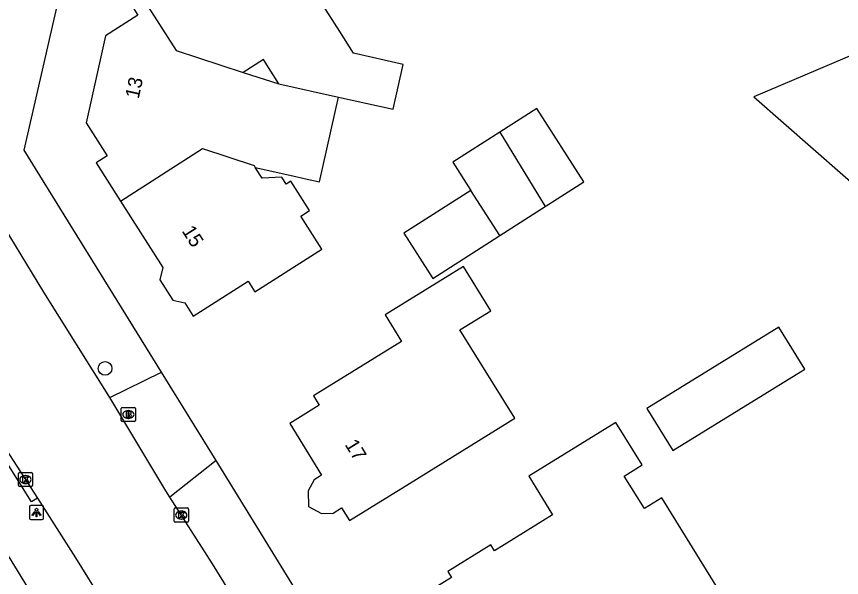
# Model space of a CAD drawing. Extents: x 161354 to 161876, y 382161 to 382804.
# Drawn here: x 161596.3 to 161654.8, y 382431.7 to 382471.4 of the extents above; entities that cross this region are included whole.
import ezdxf

# ---------------------------------------------------------------- set-up
doc = ezdxf.new("R2010")
doc.units = 0
for name, color, linetype in [('IMGEO_Boom', 7, 'Continuous'), ('IMGEO_Brandkraan', 7, 'Continuous'), ('IMGEO_Kolk', 7, 'Continuous'), ('IMGEO_Lichtpunt', 7, 'Continuous'), ('IMGEO_Pand', 7, 'Continuous'), ('IMGEO_Pand_nummerreeks', 7, 'Continuous'), ('IMGEO_Rijbaan_lokaal_gesloten', 7, 'Continuous'), ('IMGEO_Voetpad_open', 7, 'Continuous')]:
    doc.layers.add(name, color=color, linetype=linetype)

msp = doc.modelspace()

# ---------------------------------------------------------------- linework, layer by layer
at = {"layer": 'IMGEO_Boom'}
msp.add_circle((161602.593, 382446.476), 0.489, dxfattribs=at)
at = {"layer": 'IMGEO_Brandkraan'}
for p, q in [((161603.744, 382442.785), (161603.744, 382443.637)), ((161603.819, 382443.711), (161604.671, 382443.711)), ((161604.232, 382443.491), (161604.257, 382443.491)), ((161604.745, 382443.637), (161604.745, 382442.785)), ((161604.255, 382442.931), (161604.23, 382442.931)), ((161604.671, 382442.711), (161603.819, 382442.711))]:
    msp.add_line(p, q, dxfattribs=at)
for points in [[(161603.744, 382442.785), (161603.744, 382443.637)], [(161603.819, 382443.711), (161604.671, 382443.711)], [(161604.092, 382443.411), (161604.092, 382443.011), (161604.305, 382443.011)], [(161604.323, 382443.411), (161604.092, 382443.411)], [(161604.745, 382443.637), (161604.745, 382442.785)], [(161604.271, 382443.33), (161604.217, 382443.33), (161604.217, 382443.254)], [(161604.217, 382443.254), (161604.27, 382443.254)], [(161604.279, 382443.178), (161604.217, 382443.178), (161604.217, 382443.097)], [(161604.217, 382443.097), (161604.279, 382443.097)], [(161604.671, 382442.711), (161603.819, 382442.711)]]:
    msp.add_lwpolyline(points, dxfattribs=at)
for centre, radius, start, end in [((161603.821, 382443.635), 0.0765, 91.55205, 178.44795), ((161603.821, 382443.635), 0.0765, 91.55205, 178.44795), ((161604.327, 382443.266), 0.145, 59.4692, 91.53667), ((161604.352, 382443.313), 0.0922, 285.51372, 58.15012), ((161604.669, 382443.635), 0.0765, 1.55205, 88.44795), ((161604.669, 382443.635), 0.0765, 1.55205, 88.44795), ((161603.821, 382442.787), 0.0765, 181.55205, 268.44795), ((161603.821, 382442.787), 0.0765, 181.55205, 268.44795), ((161604.272, 382443.292), 0.0379, 267.82845, 90.93552), ((161604.28, 382443.137), 0.0404, 269.87594, 90.50774), ((161604.311, 382443.262), 0.251, 268.66757, 293.53466), ((161604.357, 382443.121), 0.105, 301.31148, 78.98903), ((161604.669, 382442.787), 0.0765, 271.55205, 358.44795), ((161604.669, 382442.787), 0.0765, 271.55205, 358.44795)]:
    msp.add_arc(centre, radius, start, end, dxfattribs=at)
for centre, major_axis, ratio, start_param, end_param in [((161604.231, 382443.211), (-0.387, 0.002), 0.722429, 4.712389, 7.853982), ((161604.256, 382443.211), (-0.39, 0.002), 0.717154, 1.570796, 4.712389)]:
    msp.add_ellipse(centre, major_axis=major_axis, ratio=ratio, start_param=start_param, end_param=end_param, dxfattribs=at)
at = {"layer": 'IMGEO_Kolk'}
for p, q in [((161596.454, 382438.176), (161596.454, 382439.028)), ((161596.529, 382439.102), (161597.381, 382439.102)), ((161596.942, 382438.882), (161596.967, 382438.882)), ((161597.455, 382439.028), (161597.455, 382438.176)), ((161597.381, 382438.102), (161596.529, 382438.102)), ((161596.965, 382438.322), (161596.94, 382438.322)), ((161607.495, 382435.663), (161607.495, 382436.515)), ((161607.57, 382436.589), (161608.422, 382436.589)), ((161607.983, 382436.369), (161608.008, 382436.369)), ((161608.496, 382436.515), (161608.496, 382435.663)), ((161608.006, 382435.809), (161607.981, 382435.809)), ((161608.422, 382435.589), (161607.57, 382435.589))]:
    msp.add_line(p, q, dxfattribs=at)
for points in [[(161596.454, 382438.176), (161596.454, 382439.028)], [(161596.529, 382439.102), (161597.381, 382439.102)], [(161596.775, 382438.802), (161596.898, 382438.802), (161596.898, 382438.651), (161597.028, 382438.802), (161597.192, 382438.802), (161597.046, 382438.651), (161597.199, 382438.402), (161597.047, 382438.402), (161596.962, 382438.566), (161596.898, 382438.499), (161596.898, 382438.402), (161596.775, 382438.402), (161596.775, 382438.802)], [(161597.455, 382439.028), (161597.455, 382438.176)], [(161597.381, 382438.102), (161596.529, 382438.102)], [(161607.495, 382435.663), (161607.495, 382436.515)], [(161607.57, 382436.589), (161608.422, 382436.589)], [(161608.496, 382436.515), (161608.496, 382435.663)], [(161607.816, 382436.289), (161607.939, 382436.289), (161607.939, 382436.138), (161608.069, 382436.289), (161608.233, 382436.289), (161608.087, 382436.138), (161608.24, 382435.889), (161608.088, 382435.889), (161608.003, 382436.053), (161607.939, 382435.986), (161607.939, 382435.889), (161607.816, 382435.889), (161607.816, 382436.289)], [(161608.422, 382435.589), (161607.57, 382435.589)]]:
    msp.add_lwpolyline(points, dxfattribs=at)
for centre, start, end in [((161596.531, 382439.026), 91.55205, 178.44795), ((161596.531, 382439.026), 91.55205, 178.44795), ((161597.379, 382439.026), 1.55205, 88.44795), ((161597.379, 382439.026), 1.55205, 88.44795), ((161596.531, 382438.178), 181.55205, 268.44795), ((161596.531, 382438.178), 181.55205, 268.44795), ((161597.379, 382438.178), 271.55205, 358.44795), ((161597.379, 382438.178), 271.55205, 358.44795), ((161607.572, 382436.513), 91.55205, 178.44795), ((161607.572, 382436.513), 91.55205, 178.44795), ((161608.42, 382436.513), 1.55205, 88.44795), ((161608.42, 382436.513), 1.55205, 88.44795), ((161607.572, 382435.665), 181.55205, 268.44795), ((161607.572, 382435.665), 181.55205, 268.44795), ((161608.42, 382435.665), 271.55205, 358.44795), ((161608.42, 382435.665), 271.55205, 358.44795)]:
    msp.add_arc(centre, 0.0765, start, end, dxfattribs=at)
for centre, major_axis, ratio, start_param, end_param in [((161596.941, 382438.602), (-0.387, 0.002), 0.722429, 4.712389, 7.853982), ((161596.966, 382438.602), (-0.39, 0.002), 0.717154, 1.570796, 4.712389), ((161607.982, 382436.089), (-0.387, 0.002), 0.722429, 4.712389, 7.853982), ((161608.007, 382436.089), (-0.39, 0.002), 0.717154, 1.570796, 4.712389)]:
    msp.add_ellipse(centre, major_axis=major_axis, ratio=ratio, start_param=start_param, end_param=end_param, dxfattribs=at)
at = {"layer": 'IMGEO_Lichtpunt'}
for p, q in [((161597.239, 382436.67), (161597.239, 382435.863)), ((161597.239, 382436.67), (161597.239, 382435.863)), ((161598.141, 382436.765), (161597.333, 382436.765)), ((161598.141, 382436.765), (161597.333, 382436.765)), ((161598.235, 382435.863), (161598.235, 382436.67)), ((161598.235, 382435.863), (161598.235, 382436.67)), ((161597.333, 382435.769), (161598.141, 382435.769)), ((161597.333, 382435.769), (161598.141, 382435.769))]:
    msp.add_line(p, q, dxfattribs=at)
for points in [[(161597.613, 382436.334), (161597.652, 382436.306), (161597.464, 382436.044), (161597.426, 382436.071), (161597.613, 382436.334)], [(161597.825, 382436.306), (161597.863, 382436.333), (161598.05, 382436.071), (161598.011, 382436.043), (161597.825, 382436.306)], [(161597.715, 382436.286), (161597.762, 382436.286), (161597.762, 382435.964), (161597.715, 382435.964), (161597.715, 382436.286)]]:
    msp.add_lwpolyline(points, dxfattribs=at)
msp.add_circle((161597.738, 382436.468), 0.0994, dxfattribs=at)
for centre, start, end in [((161597.333, 382436.67), 90, 180), ((161597.333, 382436.67), 90, 180), ((161598.141, 382436.67), 0, 90), ((161598.141, 382436.67), 0, 90), ((161597.333, 382435.863), 180, 270), ((161597.333, 382435.863), 180, 270), ((161598.141, 382435.863), 270, 0), ((161598.141, 382435.863), 270, 360)]:
    msp.add_arc(centre, 0.0946, start, end, dxfattribs=at)
at = {"layer": 'IMGEO_Pand'}
for points in [[(161619.134, 382465.688), (161623.015, 382464.823), (161623.725, 382468.008), (161620.202, 382468.793), (161619.222, 382470.336), (161616.54, 382474.555), (161615.787, 382474.077), (161613.385, 382477.856), (161612.544, 382477.321), (161611.585, 382477.281), (161610.17, 382476.382), (161609.729, 382475.537), (161605.261, 382472.698)], [(161605.261, 382472.698), (161604.461, 382472.19), (161604.908, 382471.486), (161602.617, 382470.03), (161601.245, 382463.877), (161602.737, 382461.529), (161601.965, 382461.038), (161603.69, 382458.323)], [(161605.261, 382472.698), (161607.623, 382468.976), (161612.375, 382467.439)], [(161681.721, 382461.108), (161669.386, 382467.241), (161665.986, 382465.802), (161664.308, 382469.766), (161661.465, 382471.179), (161648.556, 382465.714), (161661.181, 382454.657), (161668.243, 382457.647), (161669.049, 382455.744)], [(161614.914, 382466.629), (161613.817, 382468.355), (161612.375, 382467.439)], [(161612.375, 382467.439), (161614.914, 382466.629)], [(161614.914, 382466.629), (161619.134, 382465.688)], [(161613.24, 382460.706), (161616.118, 382460.064), (161616.923, 382459.885), (161617.796, 382459.69), (161619.134, 382465.688)], [(161633.776, 382457.932), (161636.519, 382459.683), (161633.195, 382464.888), (161630.562, 382463.207)], [(161630.562, 382463.207), (161627.24, 382461.086), (161628.517, 382459.085)], [(161630.562, 382463.207), (161633.776, 382457.932)], [(161603.69, 382458.323), (161609.505, 382462.038), (161613.154, 382460.841), (161613.24, 382460.706)], [(161603.69, 382458.323), (161606.68, 382453.618), (161606.485, 382452.744), (161607.405, 382451.296), (161608.237, 382451.111), (161608.836, 382450.168), (161612.739, 382452.648), (161613.21, 382451.906), (161617.431, 382454.588), (161617.944, 382454.91), (161616.454, 382457.262), (161617.076, 382457.658), (161615.76, 382459.728), (161615.437, 382459.522), (161615.129, 382460.007), (161613.722, 382459.947), (161613.24, 382460.706)], [(161628.517, 382459.085), (161623.768, 382456.055), (161625.814, 382452.85), (161630.159, 382455.623), (161630.562, 382455.881)], [(161630.562, 382455.881), (161628.517, 382459.085)], [(161630.562, 382455.881), (161633.776, 382457.932)], [(161629.921, 382450.559), (161627.984, 382453.694), (161626.692, 382452.896), (161622.437, 382450.269), (161623.597, 382448.391), (161617.352, 382444.536), (161617.769, 382443.861), (161615.675, 382442.568), (161617.932, 382438.912), (161617.409, 382438.589), (161616.981, 382437.795), (161617.014, 382436.687), (161617.933, 382436.192), (161618.748, 382436.216), (161619.355, 382436.59), (161619.904, 382435.7), (161624.159, 382438.327), (161631.63, 382442.943), (161627.741, 382449.212), (161629.921, 382450.559)], [(161640.98, 382443.637), (161642.822, 382440.654), (161652.165, 382446.422), (161650.323, 382449.405), (161640.98, 382443.637)], [(161646.205, 382430.573), (161642.047, 382437.308), (161640.808, 382436.543), (161639.382, 382438.852), (161640.655, 382439.638), (161638.795, 382442.65), (161632.616, 382438.835), (161634.306, 382436.097), (161630.194, 382433.558), (161629.937, 382433.974), (161626.873, 382432.082), (161627.136, 382431.657), (161623.982, 382429.709), (161626.796, 382425.152), (161626.352, 382424.877), (161626.949, 382423.91), (161626.55, 382423.664), (161627.932, 382421.426), (161628.352, 382421.685), (161628.931, 382420.748), (161633.186, 382423.375), (161638.447, 382426.634), (161638.827, 382426.018), (161646.205, 382430.573)]]:
    msp.add_lwpolyline(points, dxfattribs=at)
at = {"layer": 'IMGEO_Rijbaan_lokaal_gesloten'}
for points in [[(161602.942, 382444.409), (161602.826, 382444.603), (161598.247, 382451.88), (161593.818, 382459.144), (161591.713, 382462.555), (161591.554, 382462.823)], [(161593.173, 382444.627), (161595.623, 382440.685), (161597.797, 382437.287)], [(161607.182, 382437.357), (161606.889, 382437.813), (161602.942, 382444.409)], [(161597.797, 382437.287), (161600.498, 382433.066), (161604.206, 382427.087)], [(161613.224, 382427.758), (161610.209, 382432.64), (161607.182, 382437.357)]]:
    msp.add_lwpolyline(points, dxfattribs=at)
at = {"layer": 'IMGEO_Voetpad_open'}
for points in [[(161606.595, 382446.199), (161596.873, 382461.934), (161599.51, 382473.488)], [(161601.482, 382423.837), (161585.851, 382449.323), (161572.419, 382451.387)], [(161602.942, 382444.409), (161606.595, 382446.199)], [(161610.46, 382439.943), (161606.595, 382446.199)], [(161597.797, 382437.287), (161597.375, 382437.02), (161592.751, 382444.36), (161593.173, 382444.627)], [(161610.46, 382439.943), (161607.182, 382437.357)], [(161617.351, 382428.79), (161610.46, 382439.943)]]:
    msp.add_lwpolyline(points, dxfattribs=at)

# ---------------------------------------------------------------- texts
at = {"layer": 'IMGEO_Pand_nummerreeks'}
for s, rotation, p in [('13', 77.42952, (161604.973, 382465.522)), ('15', 302.25173, (161608.003, 382456.212)), ('17', 301.62286, (161619.55, 382441.082))]:
    msp.add_text(s, height=1, rotation=rotation, dxfattribs=at).set_placement(p)

doc.saveas('drawing.dxf')
